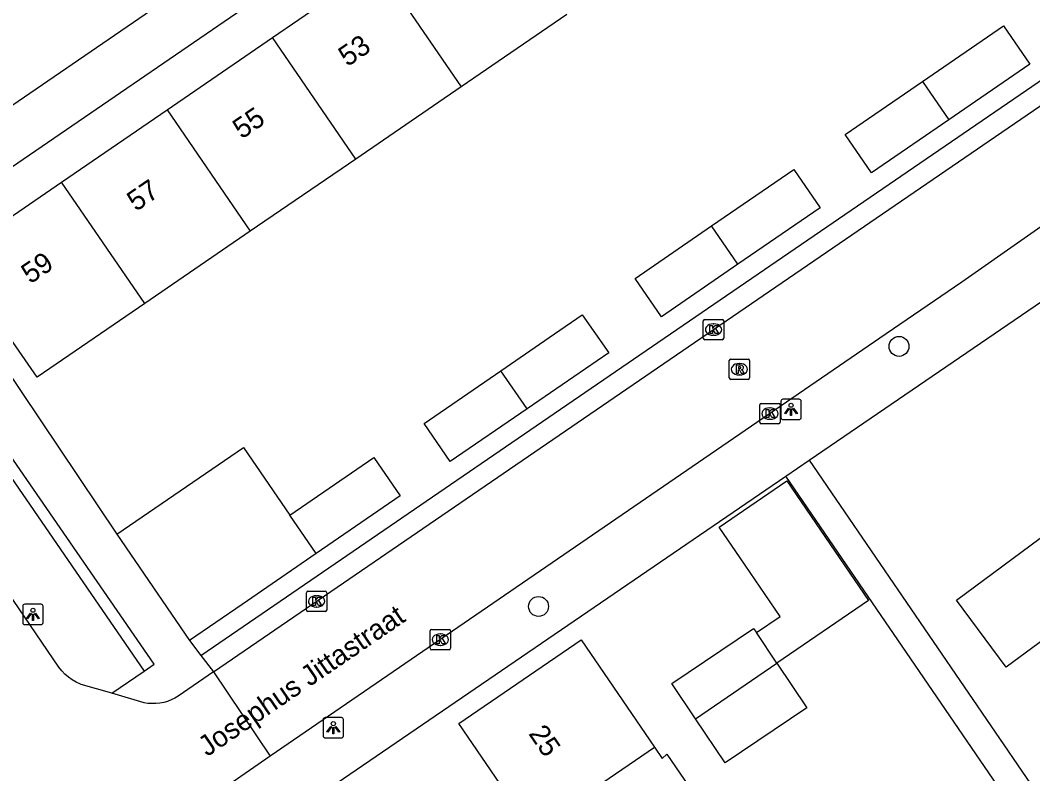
# Model space of a CAD drawing. Extents: x 157466 to 158888, y 383063 to 384677.
# Drawn here: x 158400.94 to 158450.69, y 383728.38 to 383765.41 of the extents above; entities that cross this region are included whole.
import ezdxf

# ---------------------------------------------------------------- set-up
doc = ezdxf.new("R2010")
doc.units = 0
for name, color, linetype in [('IMGEO_Boom', 7, 'Continuous'), ('IMGEO_Groenvoorziening', 7, 'Continuous'), ('IMGEO_Kolk', 7, 'Continuous'), ('IMGEO_Lichtpunt', 7, 'Continuous'), ('IMGEO_Openbare_ruimte_label', 7, 'Continuous'), ('IMGEO_Pand', 7, 'Continuous'), ('IMGEO_Pand_nummerreeks', 7, 'Continuous'), ('IMGEO_Rijbaan_lokaal_open', 7, 'Continuous'), ('IMGEO_Rioolput', 7, 'Continuous'), ('IMGEO_Voetpad_open', 7, 'Continuous')]:
    doc.layers.add(name, color=color, linetype=linetype)

msp = doc.modelspace()

# ---------------------------------------------------------------- linework, layer by layer
at = {"layer": 'IMGEO_Boom'}
for centre in [(158444.12, 383749.382), (158426.41, 383736.6)]:
    msp.add_circle(centre, 0.489, dxfattribs=at)
at = {"layer": 'IMGEO_Groenvoorziening'}
msp.add_lwpolyline([(158393.367, 383753.291), (158407.031, 383733.419)], dxfattribs=at)
at = {"layer": 'IMGEO_Kolk'}
for p, q in [((158434.505, 383749.784), (158434.505, 383750.636)), ((158434.58, 383750.71), (158435.432, 383750.71)), ((158435.506, 383750.636), (158435.506, 383749.784)), ((158434.993, 383750.49), (158435.018, 383750.49)), ((158435.432, 383749.71), (158434.58, 383749.71)), ((158435.016, 383749.93), (158434.991, 383749.93)), ((158437.277, 383745.653), (158437.277, 383746.505)), ((158437.352, 383746.579), (158438.204, 383746.579)), ((158437.765, 383746.359), (158437.79, 383746.359)), ((158438.278, 383746.505), (158438.278, 383745.653)), ((158437.788, 383745.799), (158437.763, 383745.799)), ((158438.204, 383745.579), (158437.352, 383745.579)), ((158415.002, 383736.423), (158415.002, 383737.275)), ((158415.077, 383737.349), (158415.929, 383737.349)), ((158416.003, 383737.275), (158416.003, 383736.423)), ((158415.49, 383737.129), (158415.515, 383737.129)), ((158415.929, 383736.349), (158415.077, 383736.349)), ((158415.513, 383736.569), (158415.488, 383736.569)), ((158421.085, 383734.541), (158421.085, 383735.393)), ((158421.16, 383735.467), (158422.012, 383735.467)), ((158421.573, 383735.247), (158421.598, 383735.247)), ((158422.086, 383735.393), (158422.086, 383734.541)), ((158421.596, 383734.687), (158421.571, 383734.687)), ((158422.012, 383734.467), (158421.16, 383734.467))]:
    msp.add_line(p, q, dxfattribs=at)
for points in [[(158434.505, 383749.784), (158434.505, 383750.636)], [(158434.58, 383750.71), (158435.432, 383750.71)], [(158435.506, 383750.636), (158435.506, 383749.784)], [(158434.826, 383750.41), (158434.949, 383750.41), (158434.949, 383750.259), (158435.079, 383750.41), (158435.243, 383750.41), (158435.097, 383750.259), (158435.25, 383750.01), (158435.098, 383750.01), (158435.013, 383750.174), (158434.949, 383750.107), (158434.949, 383750.01), (158434.826, 383750.01), (158434.826, 383750.41)], [(158435.432, 383749.71), (158434.58, 383749.71)], [(158437.277, 383745.653), (158437.277, 383746.505)], [(158437.352, 383746.579), (158438.204, 383746.579)], [(158437.598, 383746.279), (158437.721, 383746.279), (158437.721, 383746.128), (158437.851, 383746.279), (158438.015, 383746.279), (158437.869, 383746.128), (158438.022, 383745.879), (158437.87, 383745.879), (158437.785, 383746.043), (158437.721, 383745.976), (158437.721, 383745.879), (158437.598, 383745.879), (158437.598, 383746.279)], [(158438.278, 383746.505), (158438.278, 383745.653)], [(158438.204, 383745.579), (158437.352, 383745.579)], [(158415.002, 383736.423), (158415.002, 383737.275)], [(158415.077, 383737.349), (158415.929, 383737.349)], [(158416.003, 383737.275), (158416.003, 383736.423)], [(158415.323, 383737.049), (158415.446, 383737.049), (158415.446, 383736.898), (158415.576, 383737.049), (158415.74, 383737.049), (158415.594, 383736.898), (158415.747, 383736.649), (158415.595, 383736.649), (158415.51, 383736.813), (158415.446, 383736.746), (158415.446, 383736.649), (158415.323, 383736.649), (158415.323, 383737.049)], [(158415.929, 383736.349), (158415.077, 383736.349)], [(158421.085, 383734.541), (158421.085, 383735.393)], [(158421.16, 383735.467), (158422.012, 383735.467)], [(158421.406, 383735.167), (158421.529, 383735.167), (158421.529, 383735.016), (158421.659, 383735.167), (158421.823, 383735.167), (158421.677, 383735.016), (158421.83, 383734.767), (158421.678, 383734.767), (158421.593, 383734.931), (158421.529, 383734.864), (158421.529, 383734.767), (158421.406, 383734.767), (158421.406, 383735.167)], [(158422.086, 383735.393), (158422.086, 383734.541)], [(158422.012, 383734.467), (158421.16, 383734.467)]]:
    msp.add_lwpolyline(points, dxfattribs=at)
for centre, start, end in [((158434.582, 383750.634), 91.552, 178.448), ((158434.582, 383750.634), 91.552, 178.448), ((158435.43, 383750.634), 1.552, 88.448), ((158435.43, 383750.634), 1.552, 88.448), ((158434.582, 383749.786), 181.552, 268.448), ((158434.582, 383749.786), 181.552, 268.448), ((158435.43, 383749.786), 271.552, 358.448), ((158435.43, 383749.786), 271.552, 358.448), ((158437.354, 383746.503), 91.552, 178.448), ((158437.354, 383746.503), 91.552, 178.448), ((158438.202, 383746.503), 1.552, 88.448), ((158438.202, 383746.503), 1.552, 88.448), ((158437.354, 383745.655), 181.552, 268.448), ((158437.354, 383745.655), 181.552, 268.448), ((158438.202, 383745.655), 271.552, 358.448), ((158438.202, 383745.655), 271.552, 358.448), ((158415.079, 383737.273), 91.552, 178.448), ((158415.079, 383737.273), 91.552, 178.448), ((158415.927, 383737.273), 1.552, 88.448), ((158415.927, 383737.273), 1.552, 88.448), ((158415.079, 383736.425), 181.552, 268.448), ((158415.079, 383736.425), 181.552, 268.448), ((158415.927, 383736.425), 271.552, 358.448), ((158415.927, 383736.425), 271.552, 358.448), ((158421.162, 383735.391), 91.552, 178.448), ((158421.162, 383735.391), 91.552, 178.448), ((158422.01, 383735.391), 1.552, 88.448), ((158422.01, 383735.391), 1.552, 88.448), ((158421.162, 383734.543), 181.552, 268.448), ((158421.162, 383734.543), 181.552, 268.448), ((158422.01, 383734.543), 271.552, 358.448), ((158422.01, 383734.543), 271.552, 358.448)]:
    msp.add_arc(centre, 0.0765, start, end, dxfattribs=at)
for centre, major_axis, ratio, start_param, end_param in [((158434.992, 383750.21), (-0.387, 0.002), 0.722429, 4.712389, 7.853982), ((158435.017, 383750.21), (-0.39, 0.002), 0.717154, 1.570796, 4.712389), ((158437.764, 383746.079), (-0.387, 0.002), 0.722429, 4.712389, 7.853982), ((158437.789, 383746.079), (-0.39, 0.002), 0.717154, 1.570796, 4.712389), ((158415.489, 383736.849), (-0.387, 0.002), 0.722429, 4.712389, 7.853982), ((158415.514, 383736.849), (-0.39, 0.002), 0.717154, 1.570796, 4.712389), ((158421.572, 383734.967), (-0.387, 0.002), 0.722429, 4.712389, 7.853982), ((158421.597, 383734.967), (-0.39, 0.002), 0.717154, 1.570796, 4.712389)]:
    msp.add_ellipse(centre, major_axis=major_axis, ratio=ratio, start_param=start_param, end_param=end_param, dxfattribs=at)
at = {"layer": 'IMGEO_Lichtpunt'}
for p, q in [((158438.316, 383746.689), (158438.316, 383745.882)), ((158438.316, 383746.689), (158438.316, 383745.882)), ((158439.218, 383746.784), (158438.41, 383746.784)), ((158439.218, 383746.784), (158438.41, 383746.784)), ((158439.312, 383745.882), (158439.312, 383746.689)), ((158439.312, 383745.882), (158439.312, 383746.689)), ((158438.41, 383745.788), (158439.218, 383745.788)), ((158438.41, 383745.788), (158439.218, 383745.788)), ((158401.971, 383736.707), (158401.163, 383736.707)), ((158401.971, 383736.707), (158401.163, 383736.707)), ((158401.069, 383736.612), (158401.069, 383735.805)), ((158401.069, 383736.612), (158401.069, 383735.805)), ((158402.065, 383735.805), (158402.065, 383736.612)), ((158402.065, 383735.805), (158402.065, 383736.612)), ((158401.163, 383735.711), (158401.971, 383735.711)), ((158401.163, 383735.711), (158401.971, 383735.711)), ((158415.828, 383731.04), (158415.828, 383730.233)), ((158415.828, 383731.04), (158415.828, 383730.233)), ((158416.73, 383731.135), (158415.922, 383731.135)), ((158416.73, 383731.135), (158415.922, 383731.135)), ((158416.824, 383730.233), (158416.824, 383731.04)), ((158416.824, 383730.233), (158416.824, 383731.04)), ((158415.922, 383730.139), (158416.73, 383730.139)), ((158415.922, 383730.139), (158416.73, 383730.139))]:
    msp.add_line(p, q, dxfattribs=at)
for points in [[(158438.69, 383746.353), (158438.729, 383746.325), (158438.541, 383746.063), (158438.503, 383746.09), (158438.69, 383746.353)], [(158438.792, 383746.305), (158438.839, 383746.305), (158438.839, 383745.983), (158438.792, 383745.983), (158438.792, 383746.305)], [(158438.902, 383746.325), (158438.94, 383746.352), (158439.127, 383746.09), (158439.088, 383746.062), (158438.902, 383746.325)], [(158401.443, 383736.276), (158401.482, 383736.248), (158401.294, 383735.986), (158401.256, 383736.013), (158401.443, 383736.276)], [(158401.545, 383736.228), (158401.592, 383736.228), (158401.592, 383735.906), (158401.545, 383735.906), (158401.545, 383736.228)], [(158401.655, 383736.248), (158401.693, 383736.275), (158401.88, 383736.013), (158401.841, 383735.985), (158401.655, 383736.248)], [(158416.202, 383730.704), (158416.241, 383730.676), (158416.053, 383730.414), (158416.015, 383730.441), (158416.202, 383730.704)], [(158416.414, 383730.676), (158416.452, 383730.703), (158416.639, 383730.441), (158416.6, 383730.413), (158416.414, 383730.676)], [(158416.304, 383730.656), (158416.351, 383730.656), (158416.351, 383730.334), (158416.304, 383730.334), (158416.304, 383730.656)]]:
    msp.add_lwpolyline(points, dxfattribs=at)
for centre in [(158438.815, 383746.487), (158401.568, 383736.41), (158416.327, 383730.838)]:
    msp.add_circle(centre, 0.0994, dxfattribs=at)
for centre, start, end in [((158438.41, 383746.689), 90, 180), ((158438.41, 383746.689), 90, 180), ((158439.218, 383746.689), 0, 90), ((158439.218, 383746.689), 0, 90), ((158438.41, 383745.882), 180, 270), ((158438.41, 383745.882), 180, 270), ((158439.218, 383745.882), 270, 0), ((158439.218, 383745.882), 270, 360), ((158401.163, 383736.612), 90, 180), ((158401.163, 383736.612), 90, 180), ((158401.971, 383736.612), 0, 90), ((158401.971, 383736.612), 0, 90), ((158401.163, 383735.805), 180, 270), ((158401.163, 383735.805), 180, 270), ((158401.971, 383735.805), 270, 0), ((158401.971, 383735.805), 270, 360), ((158415.922, 383731.04), 90, 180), ((158415.922, 383731.04), 90, 180), ((158416.73, 383731.04), 0, 90), ((158416.73, 383731.04), 0, 90), ((158415.922, 383730.233), 180, 270), ((158415.922, 383730.233), 180, 270), ((158416.73, 383730.233), 270, 0), ((158416.73, 383730.233), 270, 360)]:
    msp.add_arc(centre, 0.0946, start, end, dxfattribs=at)
at = {"layer": 'IMGEO_Pand'}
for points in [[(158413.338, 383764.563), (158418.52, 383768.116)], [(158418.52, 383768.116), (158422.613, 383762.142)], [(158427.796, 383765.693), (158422.613, 383762.142)], [(158445.277, 383762.41), (158449.248, 383765.135), (158450.54, 383763.251), (158446.568, 383760.526)], [(158408.156, 383761.009), (158413.338, 383764.563)], [(158417.43, 383758.59), (158413.338, 383764.563)], [(158422.613, 383762.142), (158417.43, 383758.59)], [(158446.568, 383760.526), (158442.762, 383757.914), (158441.469, 383759.798), (158445.277, 383762.41)], [(158445.277, 383762.41), (158446.568, 383760.526)], [(158402.974, 383757.456), (158408.156, 383761.009)], [(158408.156, 383761.009), (158412.247, 383755.039)], [(158417.43, 383758.59), (158412.247, 383755.039)], [(158434.913, 383755.305), (158438.957, 383758.08), (158440.252, 383756.193), (158436.206, 383753.417)], [(158407.064, 383751.487), (158404.893, 383750), (158401.777, 383747.865), (158400.304, 383750), (158397.669, 383753.819), (158402.974, 383757.456)], [(158407.064, 383751.487), (158402.974, 383757.456)], [(158436.206, 383753.417), (158432.45, 383750.84), (158431.155, 383752.727), (158434.913, 383755.305)], [(158436.206, 383753.417), (158434.913, 383755.305)], [(158412.247, 383755.039), (158407.064, 383751.487)], [(158424.559, 383748.183), (158427.197, 383750), (158428.557, 383750.933), (158429.204, 383750), (158429.856, 383749.059), (158425.845, 383746.307)], [(158425.845, 383746.307), (158422.073, 383743.719), (158420.791, 383745.588), (158424.559, 383748.183)], [(158425.845, 383746.307), (158424.559, 383748.183)], [(158405.69, 383740.148), (158411.911, 383744.417), (158414.192, 383741.085)], [(158414.192, 383741.085), (158418.319, 383743.917), (158419.613, 383742.031), (158415.484, 383739.198)], [(158437.113, 383735.313), (158438.281, 383736.111), (158436.309, 383738.994), (158435.282, 383740.495), (158438.603, 383742.766), (158442.624, 383736.888), (158438.124, 383733.808)], [(158415.484, 383739.198), (158414.192, 383741.085)], [(158405.69, 383740.148), (158409.264, 383734.929)], [(158449.378, 383733.613), (158446.939, 383736.916), (158451.494, 383740.28), (158453.933, 383736.976), (158449.378, 383733.613)], [(158415.484, 383739.198), (158411.847, 383736.702), (158409.264, 383734.929)], [(158434.127, 383731.072), (158432.957, 383732.813), (158436.977, 383735.515), (158437.113, 383735.313)], [(158438.124, 383733.808), (158437.113, 383735.313)], [(158426.1, 383725.578), (158422.494, 383730.846), (158428.496, 383734.954), (158432.102, 383729.686)], [(158438.124, 383733.808), (158439.594, 383731.621), (158435.574, 383728.919), (158434.127, 383731.072)], [(158434.127, 383731.072), (158438.124, 383733.808)], [(158426.1, 383725.578), (158432.102, 383729.686)], [(158432.102, 383729.686), (158432.484, 383729.127), (158432.716, 383729.335), (158435.914, 383724.663)]]:
    msp.add_lwpolyline(points, dxfattribs=at)
at = {"layer": 'IMGEO_Rijbaan_lokaal_open'}
for points in [[(158410.44, 383733.379), (158434.699, 383750), (158477.244, 383779.149), (158500, 383794.766), (158526.9, 383813.228)], [(158447.639, 383793.508), (158438.021, 383786.908), (158394.268, 383756.934)], [(158465.217, 383765.077), (158458.965, 383760.778), (158447.199, 383752.545), (158443.49, 383750), (158413.229, 383729.233)], [(158405.438, 383732.331), (158403.942, 383732.766), (158403.899, 383732.783), (158403.693, 383732.881), (158403.497, 383732.996), (158403.312, 383733.128), (158403.139, 383733.276), (158402.981, 383733.439), (158402.837, 383733.616), (158391.68, 383750), (158391.291, 383750.572), (158391.174, 383750.774), (158391.072, 383750.993)], [(158410.44, 383733.379), (158408.703, 383732.189), (158408.536, 383732.087), (158408.361, 383732.002), (158408.18, 383731.932), (158407.992, 383731.878), (158407.801, 383731.842), (158407.608, 383731.823), (158407.413, 383731.821), (158407.219, 383731.836), (158407.027, 383731.869), (158405.438, 383732.331)], [(158410.44, 383733.379), (158413.229, 383729.233)], [(158413.229, 383729.233), (158411.187, 383727.832)]]:
    msp.add_lwpolyline(points, dxfattribs=at)
at = {"layer": 'IMGEO_Rioolput'}
for p, q in [((158435.778, 383747.834), (158435.778, 383748.686)), ((158435.853, 383748.76), (158436.705, 383748.76)), ((158436.779, 383748.686), (158436.779, 383747.834)), ((158436.266, 383748.54), (158436.291, 383748.54)), ((158436.705, 383747.76), (158435.853, 383747.76)), ((158436.289, 383747.98), (158436.264, 383747.98))]:
    msp.add_line(p, q, dxfattribs=at)
for points in [[(158435.778, 383747.834), (158435.778, 383748.686)], [(158435.853, 383748.76), (158436.705, 383748.76)], [(158436.779, 383748.686), (158436.779, 383747.834)], [(158436.367, 383748.458), (158436.115, 383748.46), (158436.115, 383748.06)], [(158436.115, 383748.06), (158436.239, 383748.06), (158436.239, 383748.222), (158436.25, 383748.222)], [(158436.293, 383748.379), (158436.239, 383748.379), (158436.239, 383748.298)], [(158436.239, 383748.298), (158436.291, 383748.298)], [(158436.297, 383748.193), (158436.368, 383748.06), (158436.508, 383748.06), (158436.443, 383748.186)], [(158436.705, 383747.76), (158435.853, 383747.76)]]:
    msp.add_lwpolyline(points, dxfattribs=at)
for centre, radius, start, end in [((158435.855, 383748.684), 0.0765, 91.552, 178.448), ((158435.855, 383748.684), 0.0765, 91.552, 178.448), ((158436.703, 383748.684), 0.0765, 1.552, 88.448), ((158436.703, 383748.684), 0.0765, 1.552, 88.448), ((158436.249, 383748.169), 0.0533, 26.0293, 88.6989), ((158436.275, 383748.487), 0.19, 274.7715, 282.9687), ((158436.299, 383748.283), 0.0964, 77.0061, 93.1865), ((158436.313, 383748.34), 0.0378, 276.6634, 79.6772), ((158436.366, 383748.348), 0.109, 350.3612, 89.416), ((158436.364, 383748.348), 0.112, 277.5842, 350.9817), ((158436.348, 383748.133), 0.108, 29.5134, 73.7905), ((158435.855, 383747.836), 0.0765, 181.552, 268.448), ((158435.855, 383747.836), 0.0765, 181.552, 268.448), ((158436.703, 383747.836), 0.0765, 271.552, 358.448), ((158436.703, 383747.836), 0.0765, 271.552, 358.448)]:
    msp.add_arc(centre, radius, start, end, dxfattribs=at)
for centre, major_axis, ratio, start_param, end_param in [((158436.265, 383748.26), (-0.387, 0.002), 0.722429, 4.712389, 7.853982), ((158436.29, 383748.26), (-0.39, 0.002), 0.717154, 1.570796, 4.712389)]:
    msp.add_ellipse(centre, major_axis=major_axis, ratio=ratio, start_param=start_param, end_param=end_param, dxfattribs=at)
at = {"layer": 'IMGEO_Voetpad_open'}
for points in [[(158512.351, 383834.835), (158500, 383826.37), (158395.719, 383754.902)], [(158409.821, 383734.195), (158432.893, 383750), (158500, 383795.97), (158526.324, 383814.002)], [(158439.71, 383743.785), (158448.799, 383750), (158464.455, 383760.705)], [(158395.719, 383754.902), (158399.074, 383750), (158405.69, 383740.148)], [(158407.031, 383733.419), (158407.53, 383733.767), (158393.837, 383753.607), (158393.367, 383753.291)], [(158438.562, 383743), (158439.71, 383743.785)], [(158439.71, 383743.785), (158462.558, 383710.37), (158461.41, 383709.585), (158458.932, 383713.209), (158438.562, 383743)], [(158413.621, 383725.946), (158414.867, 383726.798), (158438.562, 383743)], [(158409.264, 383734.929), (158409.821, 383734.195)], [(158409.821, 383734.195), (158410.44, 383733.379)], [(158405.438, 383732.331), (158407.031, 383733.419)]]:
    msp.add_lwpolyline(points, dxfattribs=at)

# ---------------------------------------------------------------- texts
at = {"layer": 'IMGEO_Openbare_ruimte_label'}
msp.add_text('Josephus Jittastraat', height=1, rotation=34.4052, dxfattribs=at).set_placement((158410.127, 383729.19))
at = {"layer": 'IMGEO_Pand_nummerreeks'}
for s, rotation, p in [('53', 34.4213, (158417.02, 383763.103)), ('55', 34.4213, (158411.826, 383759.544)), ('57', 34.4213, (158406.632, 383755.985)), ('59', 34.4213, (158401.438, 383752.425)), ('25', 304.3885, (158425.891, 383730.345))]:
    msp.add_text(s, height=1, rotation=rotation, dxfattribs=at).set_placement(p)

doc.saveas('drawing.dxf')
